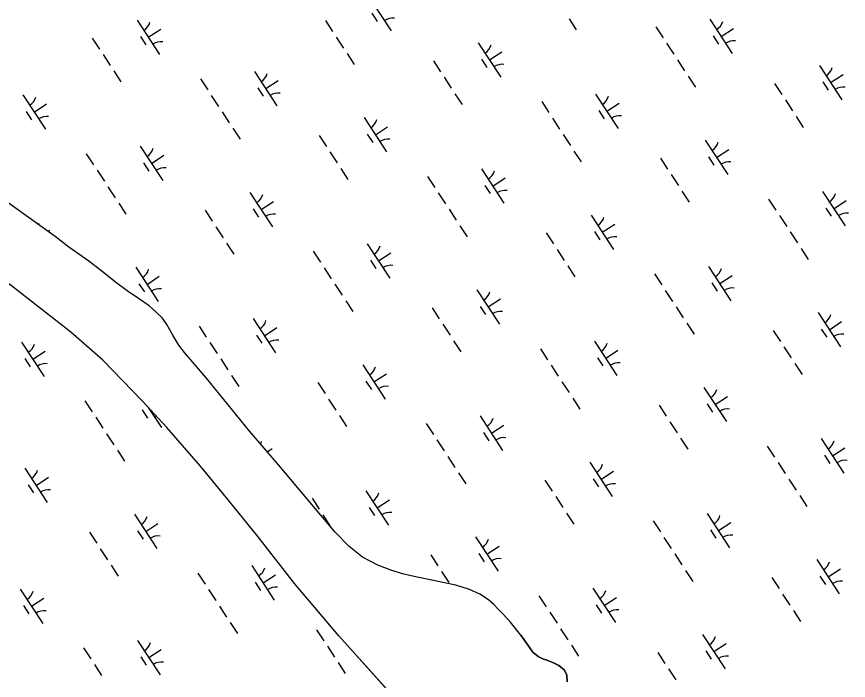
# Model space of a CAD drawing. Extents: x 3945642 to 3966284, y 206476 to 228921.
# Drawn here: x 3955127 to 3956141, y 220756 to 221565 of the extents above; entities that cross this region are included whole.
import ezdxf

# ---------------------------------------------------------------- set-up
doc = ezdxf.new("R2010")
doc.units = 0
doc.layers.add('V-TOPO-SHOR', color=7, linetype='Continuous')
doc.layers.add('V-WETL-SWMP', color=7, linetype='Continuous')

msp = doc.modelspace()

# ---------------------------------------------------------------- linework, layer by layer
at = {"layer": 'V-TOPO-SHOR'}
for points in [[(3955741.7, 220811.5), (3955729.1, 220827.3), (3955726, 220830.7), (3955718.4, 220838.7), (3955714.2, 220843.1), (3955708.7, 220848.8), (3955702.2, 220854.5), (3955691.8, 220861.2), (3955679, 220866.8), (3955662.3, 220872.4), (3955648.8, 220875.2), (3955635.3, 220878), (3955615.2, 220882), (3955599.1, 220885.8), (3955584.5, 220890.2), (3955567.6, 220896.8), (3955548.8, 220906.3), (3955532.6, 220919.5), (3955515.6, 220936.8), (3955485, 220973), (3955446.2, 221018.8), (3955411.6, 221059.7), (3955358.7, 221124.6), (3955331.8, 221155.7), (3955324.7, 221164.7), (3955317.4, 221176.7), (3955310.3, 221189.9), (3955304.8, 221197.4), (3955296.9, 221205.4), (3955288.6, 221212.6), (3955276.8, 221220.6), (3955261.9, 221230.9), (3955247.8, 221241.5), (3955230.9, 221254.7), (3955215.4, 221267), (3955190.9, 221284.3), (3955174.2, 221297), (3955092.2, 221355.5)], [(3955520, 220810.6), (3955465.8, 220874.5), (3955421.6, 220931.2), (3955384.9, 220976.2), (3955351.4, 221017.1), (3955310.3, 221064.4), (3955280.2, 221096.7), (3955232.1, 221146.6), (3955193.4, 221180.7), (3955128.3, 221231.5), (3955063.1, 221281.1)], [(3955520, 220810.6), (3955665.2, 220649), (3955678.6, 220632.5), (3955694.7, 220614.4), (3955701.7, 220606.1), (3955707.2, 220598.5), (3955713.1, 220589.2), (3955719.6, 220579.8), (3955725.9, 220570.1), (3955745.4, 220539.8), (3955802.5, 220434.1), (3955874.7, 220306.6), (3955912.1, 220242.9), (3955959.4, 220160.7), (3955974.8, 220138.3), (3955985.9, 220124.3)], [(3955741.7, 220811.5), (3955750.8, 220798.7), (3955756.5, 220790.6), (3955762.7, 220785.2), (3955768.5, 220782.7), (3955774.8, 220780.6), (3955782.4, 220777.4), (3955788.1, 220774.4), (3955794.8, 220768.6), (3955797.8, 220762.8), (3955798.2, 220754.3)]]:
    msp.add_lwpolyline(points, dxfattribs=at)
at = {"layer": 'V-WETL-SWMP'}
for p, q in [((3955556.2, 221589.4), (3955583.6, 221547.5)), ((3955560.2, 221569.2), (3955566.8, 221559.2)), ((3955274, 221560.8), (3955301.4, 221518.9)), ((3955503.6, 221560.2), (3955512.3, 221546.8)), ((3955800.6, 221562.3), (3955809.3, 221548.9)), ((3955972, 221561.7), (3955999.4, 221519.9)), ((3955287.7, 221539.8), (3955302.8, 221549.7)), ((3955906.2, 221552.6), (3955915, 221539.2)), ((3955985.7, 221540.8), (3956000.8, 221550.7)), ((3955219.3, 221538.9), (3955228.1, 221525.5)), ((3955278, 221540.6), (3955284.5, 221530.6)), ((3955516.7, 221540.1), (3955525.5, 221526.7)), ((3955976, 221541.6), (3955982.6, 221531.6)), ((3955689.8, 221533.1), (3955717.2, 221491.3)), ((3955919.4, 221532.5), (3955928.1, 221519.2)), ((3955232.5, 221518.8), (3955241.2, 221505.5)), ((3955529.9, 221520), (3955538.6, 221506.6)), ((3955703.5, 221512.2), (3955718.6, 221522.1)), ((3955635.1, 221511.3), (3955643.9, 221497.9)), ((3955693.8, 221513), (3955700.3, 221503)), ((3955932.5, 221512.5), (3955941.3, 221499.1)), ((3955245.6, 221498.8), (3955254.4, 221485.4)), ((3955417.1, 221498.2), (3955444.5, 221456.4)), ((3956105.6, 221505.5), (3956133, 221463.7)), ((3955351.3, 221489.1), (3955360.1, 221475.7)), ((3955430.8, 221477.3), (3955445.8, 221487.2)), ((3955648.3, 221491.2), (3955657, 221477.8)), ((3955945.7, 221492.4), (3955954.4, 221479)), ((3956119.3, 221484.6), (3956134.4, 221494.5)), ((3955421, 221478.1), (3955427.6, 221468.1)), ((3956050.9, 221483.7), (3956059.7, 221470.3)), ((3956109.6, 221485.4), (3956116.1, 221475.4)), ((3955134.9, 221469.6), (3955162.3, 221427.8)), ((3955364.4, 221469), (3955373.2, 221455.6)), ((3955661.4, 221471.1), (3955670.2, 221457.8)), ((3955832.9, 221470.6), (3955860.3, 221428.8)), ((3955148.6, 221448.7), (3955163.6, 221458.6)), ((3955767.1, 221461.5), (3955775.9, 221448.1)), ((3955846.6, 221449.7), (3955861.6, 221459.5)), ((3956064.1, 221463.6), (3956072.8, 221450.2)), ((3955138.8, 221449.5), (3955145.4, 221439.4)), ((3955377.6, 221448.9), (3955386.4, 221435.6)), ((3955836.8, 221450.5), (3955843.4, 221440.4)), ((3955550.7, 221442), (3955578.1, 221400.2)), ((3955780.2, 221441.4), (3955789, 221428)), ((3956077.2, 221443.5), (3956086, 221430.1)), ((3955390.7, 221428.9), (3955399.5, 221415.5)), ((3955564.4, 221421.1), (3955579.4, 221430.9)), ((3955496, 221420.1), (3955504.7, 221406.8)), ((3955554.6, 221421.9), (3955561.2, 221411.8)), ((3955793.4, 221421.3), (3955802.2, 221407.9)), ((3955277.9, 221407.1), (3955305.3, 221365.2)), ((3955966.5, 221414.4), (3955993.9, 221372.5)), ((3955212.1, 221397.9), (3955220.9, 221384.6)), ((3955291.6, 221386.1), (3955306.7, 221396)), ((3955509.1, 221400.1), (3955517.9, 221386.7)), ((3955806.5, 221401.2), (3955815.3, 221387.9)), ((3955980.2, 221393.5), (3955995.2, 221403.3)), ((3955281.9, 221386.9), (3955288.5, 221376.9)), ((3955911.8, 221392.5), (3955920.5, 221379.1)), ((3955970.4, 221394.2), (3955977, 221384.2)), ((3955225.3, 221377.9), (3955234.1, 221364.5)), ((3955522.3, 221380), (3955531, 221366.6)), ((3955693.7, 221379.4), (3955721.1, 221337.6)), ((3955627.9, 221370.3), (3955636.7, 221356.9)), ((3955707.4, 221358.5), (3955722.5, 221368.4)), ((3955924.9, 221372.5), (3955933.7, 221359.1)), ((3955238.5, 221357.8), (3955247.2, 221344.4)), ((3955697.7, 221359.3), (3955704.3, 221349.3)), ((3955411.5, 221350.8), (3955438.9, 221309)), ((3955641.1, 221350.2), (3955649.9, 221336.9)), ((3955938.1, 221352.4), (3955946.8, 221339)), ((3956109.5, 221351.8), (3956136.9, 221310)), ((3955251.6, 221337.7), (3955260.4, 221324.3)), ((3955425.2, 221329.9), (3955440.3, 221339.8)), ((3956043.7, 221342.7), (3956052.5, 221329.3)), ((3956123.2, 221330.9), (3956138.3, 221340.8)), ((3955356.8, 221329), (3955365.6, 221315.6)), ((3955415.5, 221330.7), (3955422.1, 221320.7)), ((3955654.2, 221330.2), (3955663, 221316.8)), ((3956113.5, 221331.7), (3956120.1, 221321.7)), ((3955827.3, 221323.2), (3955854.7, 221281.4)), ((3956056.9, 221322.6), (3956065.7, 221309.2)), ((3955165.2, 221303.3), (3955167.6, 221304.9)), ((3955370, 221308.9), (3955378.8, 221295.5)), ((3955667.4, 221310.1), (3955676.2, 221296.7)), ((3955841, 221302.3), (3955856.1, 221312.2)), ((3955772.6, 221301.4), (3955781.4, 221288)), ((3955831.3, 221303.1), (3955837.9, 221293.1)), ((3956070, 221302.6), (3956078.8, 221289.2)), ((3955383.1, 221288.8), (3955391.9, 221275.5)), ((3955554.6, 221288.3), (3955582, 221246.5)), ((3955128.3, 221231.5), (3955063.1, 221281.1)), ((3955488.8, 221279.2), (3955497.6, 221265.8)), ((3955568.3, 221267.4), (3955583.4, 221277.2)), ((3955785.8, 221281.3), (3955794.6, 221267.9)), ((3956083.2, 221282.5), (3956092, 221269.1)), ((3955558.6, 221268.2), (3955565.1, 221258.1)), ((3955272.4, 221259.7), (3955299.8, 221217.9)), ((3955502, 221259.1), (3955510.7, 221245.7)), ((3955798.9, 221261.2), (3955807.7, 221247.8)), ((3955970.4, 221260.7), (3955997.8, 221218.9)), ((3955286.1, 221238.8), (3955301.1, 221248.6)), ((3955904.6, 221251.6), (3955913.4, 221238.2)), ((3955984.1, 221239.8), (3955999.2, 221249.6)), ((3955276.3, 221239.6), (3955282.9, 221229.5)), ((3955515.1, 221239), (3955523.9, 221225.6)), ((3955974.4, 221240.6), (3955980.9, 221230.5)), ((3955193.4, 221180.7), (3955128.3, 221231.5)), ((3955688.2, 221232.1), (3955715.6, 221190.2)), ((3955917.8, 221231.5), (3955926.5, 221218.1)), ((3955528.3, 221218.9), (3955537, 221205.6)), ((3955701.9, 221211.2), (3955716.9, 221221)), ((3955633.5, 221210.2), (3955642.3, 221196.8)), ((3955692.1, 221211.9), (3955698.7, 221201.9)), ((3955930.9, 221211.4), (3955939.7, 221198)), ((3956104, 221204.5), (3956131.4, 221162.6)), ((3955415.5, 221197.1), (3955442.9, 221155.3)), ((3956117.7, 221183.5), (3956132.7, 221193.4)), ((3955349.7, 221188), (3955358.4, 221174.6)), ((3955429.2, 221176.2), (3955444.2, 221186.1)), ((3955646.6, 221190.2), (3955655.4, 221176.8)), ((3955944.1, 221191.3), (3955952.8, 221177.9)), ((3956049.3, 221182.6), (3956058.1, 221169.2)), ((3956107.9, 221184.3), (3956114.5, 221174.3)), ((3955232.1, 221146.6), (3955193.4, 221180.7)), ((3955419.4, 221177), (3955426, 221167)), ((3955133.2, 221168.5), (3955160.6, 221126.7)), ((3955362.8, 221167.9), (3955371.6, 221154.6)), ((3955659.8, 221170.1), (3955668.6, 221156.7)), ((3955831.3, 221169.5), (3955858.7, 221127.7)), ((3956062.4, 221162.5), (3956071.2, 221149.2)), ((3955146.9, 221147.6), (3955162, 221157.5)), ((3955765.5, 221160.4), (3955774.2, 221147)), ((3955845, 221148.6), (3955860, 221158.5)), ((3955137.2, 221148.4), (3955143.8, 221138.4)), ((3955280.2, 221096.7), (3955232.1, 221146.6)), ((3955376, 221147.9), (3955384.7, 221134.5)), ((3955835.2, 221149.4), (3955841.8, 221139.4)), ((3956075.6, 221142.5), (3956084.4, 221129.1)), ((3955549, 221140.9), (3955576.4, 221099.1)), ((3955778.6, 221140.3), (3955787.4, 221126.9)), ((3955389.1, 221127.8), (3955397.9, 221114.4)), ((3955562.7, 221120), (3955577.8, 221129.9)), ((3955494.4, 221119.1), (3955503.1, 221105.7)), ((3955553, 221120.8), (3955559.6, 221110.8)), ((3955791.8, 221120.2), (3955800.5, 221106.9)), ((3955964.8, 221113.3), (3955992.2, 221071.5)), ((3955978.5, 221092.4), (3955993.6, 221102.3)), ((3955210.5, 221096.9), (3955219.3, 221083.5)), ((3955310.3, 221064.4), (3955280.2, 221096.7)), ((3955507.5, 221099), (3955516.3, 221085.6)), ((3955804.9, 221100.2), (3955813.7, 221086.8)), ((3955910.2, 221091.5), (3955918.9, 221078.1)), ((3955968.8, 221093.2), (3955975.4, 221083.1)), ((3955280.3, 221085.9), (3955286.9, 221075.8)), ((3955287.6, 221088.7), (3955303.7, 221064.2)), ((3955290, 221085.1), (3955290.6, 221085.5)), ((3955223.7, 221076.8), (3955232.4, 221063.4)), ((3955520.7, 221078.9), (3955529.4, 221065.5)), ((3955692.1, 221078.4), (3955719.5, 221036.5)), ((3955923.3, 221071.4), (3955932.1, 221058)), ((3955351.4, 221017.1), (3955310.3, 221064.4)), ((3955626.3, 221069.2), (3955635.1, 221055.9)), ((3955705.8, 221057.5), (3955720.9, 221067.3)), ((3955236.8, 221056.7), (3955245.6, 221043.3)), ((3955696.1, 221058.3), (3955702.7, 221048.2)), ((3955936.5, 221051.3), (3955945.2, 221037.9)), ((3956107.9, 221050.8), (3956135.3, 221008.9)), ((3955639.5, 221049.2), (3955648.2, 221035.8)), ((3956042.1, 221041.6), (3956050.9, 221028.2)), ((3955250, 221036.6), (3955258.8, 221023.3)), ((3955432.7, 221034.8), (3955438.7, 221038.7)), ((3956111.9, 221030.6), (3956118.5, 221020.6)), ((3956121.6, 221029.8), (3956136.7, 221039.7)), ((3955652.6, 221029.1), (3955661.4, 221015.7)), ((3955825.7, 221022.1), (3955853.1, 220980.3)), ((3956055.3, 221021.6), (3956064, 221008.2)), ((3955137.2, 221014.8), (3955164.6, 220973)), ((3955384.9, 220976.2), (3955351.4, 221017.1)), ((3955839.4, 221001.2), (3955854.5, 221011.1)), ((3955150.9, 220993.9), (3955165.9, 221003.8)), ((3955665.8, 221009), (3955674.6, 220995.6)), ((3955771, 221000.3), (3955779.8, 220986.9)), ((3955829.7, 221002), (3955836.2, 220992)), ((3956068.4, 221001.5), (3956077.2, 220988.1)), ((3955141.1, 220994.7), (3955147.7, 220984.7)), ((3955553, 220987.2), (3955580.4, 220945.4)), ((3955784.2, 220980.2), (3955792.9, 220966.9)), ((3956081.6, 220981.4), (3956090.3, 220968)), ((3955421.6, 220931.2), (3955384.9, 220976.2)), ((3955487.2, 220978.1), (3955496, 220964.7)), ((3955566.7, 220966.3), (3955581.7, 220976.2)), ((3955556.9, 220967.1), (3955563.5, 220957.1)), ((3955797.3, 220960.2), (3955806.1, 220946.8)), ((3955968.8, 220959.6), (3955996.2, 220917.8)), ((3955270.8, 220958.6), (3955298.2, 220916.8)), ((3955500.3, 220958), (3955509.1, 220944.6)), ((3955903, 220950.5), (3955911.8, 220937.1)), ((3955284.5, 220937.7), (3955299.5, 220947.6)), ((3955972.7, 220939.5), (3955979.3, 220929.4)), ((3955982.5, 220938.7), (3955997.5, 220948.6)), ((3955216.1, 220936.8), (3955224.8, 220923.4)), ((3955274.7, 220938.5), (3955281.3, 220928.5)), ((3955465.8, 220874.5), (3955421.6, 220931.2)), ((3955686.6, 220931), (3955714, 220889.2)), ((3955916.1, 220930.4), (3955924.9, 220917)), ((3955700.3, 220910.1), (3955715.3, 220919.9)), ((3955229.2, 220916.7), (3955238, 220903.3)), ((3955631.9, 220909.2), (3955640.6, 220895.8)), ((3955690.5, 220910.9), (3955697.1, 220900.8)), ((3955929.3, 220910.3), (3955938.1, 220896.9)), ((3956102.4, 220903.4), (3956129.8, 220861.6)), ((3955242.4, 220896.6), (3955251.1, 220883.2)), ((3955413.8, 220896.1), (3955441.2, 220854.2)), ((3955645, 220889.1), (3955653.8, 220875.7)), ((3955942.4, 220890.3), (3955951.2, 220876.9)), ((3956116.1, 220882.5), (3956131.1, 220892.3)), ((3955348, 220886.9), (3955356.8, 220873.6)), ((3955427.5, 220875.2), (3955442.6, 220885)), ((3956047.7, 220881.5), (3956056.4, 220868.2)), ((3956106.3, 220883.3), (3956112.9, 220873.2)), ((3955417.8, 220875.9), (3955424.4, 220865.9)), ((3955520, 220810.6), (3955465.8, 220874.5)), ((3955829.6, 220868.5), (3955857, 220826.6)), ((3955131.6, 220867.5), (3955159, 220825.6)), ((3955361.2, 220866.9), (3955370, 220853.5)), ((3955763.8, 220859.3), (3955772.6, 220845.9)), ((3956060.8, 220861.5), (3956069.6, 220848.1)), ((3955145.3, 220846.5), (3955160.4, 220856.4)), ((3955833.6, 220848.3), (3955840.2, 220838.3)), ((3955843.3, 220847.5), (3955858.4, 220857.4)), ((3955135.6, 220847.3), (3955142.2, 220837.3)), ((3955374.4, 220846.8), (3955383.1, 220833.4)), ((3955777, 220839.3), (3955785.8, 220825.9)), ((3956074, 220841.4), (3956082.7, 220828)), ((3955387.5, 220826.7), (3955396.3, 220813.3)), ((3955492.7, 220818), (3955501.5, 220804.6)), ((3955790.2, 220819.2), (3955798.9, 220805.8)), ((3955665.2, 220649), (3955520, 220810.6)), ((3955963.2, 220812.2), (3955990.6, 220770.4)), ((3955274.7, 220804.9), (3955302.1, 220763.1)), ((3955505.9, 220797.9), (3955514.7, 220784.5)), ((3955803.3, 220799.1), (3955812.1, 220785.7)), ((3955976.9, 220791.3), (3955992, 220801.2)), ((3955208.9, 220795.8), (3955217.7, 220782.4)), ((3955288.4, 220784), (3955303.5, 220793.9)), ((3955908.5, 220790.4), (3955917.3, 220777)), ((3955967.2, 220792.1), (3955973.8, 220782.1)), ((3955278.7, 220784.8), (3955285.2, 220774.8)), ((3955519, 220777.9), (3955527.8, 220764.5)), ((3955222.1, 220775.7), (3955230.8, 220762.3)), ((3955921.7, 220770.3), (3955930.5, 220756.9))]:
    msp.add_line(p, q, dxfattribs=at)
msp.add_lwpolyline([(3955798.2, 220754.3), (3955797.8, 220762.8), (3955794.8, 220768.6), (3955788.1, 220774.4), (3955782.4, 220777.4), (3955774.8, 220780.6), (3955768.5, 220782.7), (3955762.7, 220785.2), (3955756.5, 220790.6), (3955750.8, 220798.7), (3955741.7, 220811.5), (3955729.1, 220827.3), (3955726, 220830.7), (3955718.4, 220838.7), (3955714.2, 220843.1), (3955708.7, 220848.8), (3955702.2, 220854.5), (3955691.8, 220861.2), (3955679, 220866.8), (3955662.3, 220872.4), (3955648.8, 220875.2), (3955635.3, 220878), (3955615.2, 220882), (3955599.1, 220885.8), (3955584.5, 220890.2), (3955567.6, 220896.8), (3955548.8, 220906.3), (3955532.6, 220919.5), (3955515.6, 220936.8), (3955485, 220973), (3955446.2, 221018.8), (3955411.6, 221059.7), (3955358.7, 221124.6), (3955331.8, 221155.7), (3955324.7, 221164.7), (3955317.4, 221176.7), (3955310.3, 221189.9), (3955304.8, 221197.4), (3955296.9, 221205.4), (3955288.6, 221212.6), (3955276.8, 221220.6), (3955261.9, 221230.9), (3955247.8, 221241.5), (3955230.9, 221254.7), (3955215.4, 221267.1), (3955190.9, 221284.3), (3955174.2, 221297), (3955092.2, 221355.5)], dxfattribs=at)
for centre, start, end in [((3955272.8, 221563.1), 302.4575, 344.0011), ((3955585.3, 221545.5), 82.4574, 124.0011), ((3955970.8, 221564.1), 302.4575, 344.0011), ((3955303, 221516.9), 82.4574, 124.0011), ((3955688.6, 221535.5), 302.4575, 344.0011), ((3956001.1, 221517.9), 82.4574, 124.0011), ((3955718.8, 221489.3), 82.4574, 124.0011), ((3956104.4, 221507.8), 302.4575, 344.0011), ((3955415.8, 221500.5), 302.4575, 344.0011), ((3956134.6, 221461.6), 82.4574, 124.0011), ((3955133.6, 221471.9), 302.4575, 344.0011), ((3955446.1, 221454.3), 82.4574, 124.0011), ((3955831.6, 221472.9), 302.4575, 344.0011), ((3955163.9, 221425.7), 82.4574, 124.0011), ((3955549.4, 221444.3), 302.4575, 344.0011), ((3955861.9, 221426.7), 82.4574, 124.0011), ((3955579.7, 221398.1), 82.4574, 124.0011), ((3955965.2, 221416.7), 302.4575, 344.0011), ((3955276.7, 221409.4), 302.4575, 344.0011), ((3955995.5, 221370.5), 82.4574, 124.0011), ((3955307, 221363.2), 82.4574, 124.0011), ((3955692.5, 221381.8), 302.4575, 344.0011), ((3955410.3, 221353.2), 302.4575, 344.0011), ((3955722.8, 221335.6), 82.4574, 124.0011), ((3956108.3, 221354.2), 302.4575, 344.0011), ((3955440.6, 221306.9), 82.4574, 124.0011), ((3956138.6, 221307.9), 82.4574, 124.0011), ((3955826.1, 221325.5), 302.4575, 344.0011), ((3955137.6, 221318.2), 337.5064, 344.0011), ((3955856.4, 221279.3), 82.4574, 124.0011), ((3955553.4, 221290.6), 302.4575, 344.0011), ((3955271.2, 221262), 302.4575, 344.0011), ((3955583.6, 221244.4), 82.4574, 124.0011), ((3955969.2, 221263), 302.4575, 344.0011), ((3955301.4, 221215.8), 82.4574, 124.0011), ((3955999.4, 221216.8), 82.4574, 124.0011), ((3955686.9, 221234.4), 302.4575, 344.0011), ((3955717.2, 221188.2), 82.4574, 124.0011), ((3955414.2, 221199.5), 302.4575, 344.0011), ((3956102.7, 221206.8), 302.4575, 344.0011), ((3956133, 221160.6), 82.4574, 124.0011), ((3955132, 221170.9), 302.4575, 344.0011), ((3955444.5, 221153.3), 82.4574, 124.0011), ((3955830, 221171.8), 302.4575, 344.0011), ((3955162.3, 221124.6), 82.4574, 124.0011), ((3955860.3, 221125.6), 82.4574, 124.0011), ((3955547.8, 221143.2), 302.4575, 344.0011), ((3955578.1, 221097), 82.4574, 124.0011), ((3955963.6, 221115.6), 302.4575, 344.0011), ((3955993.9, 221069.4), 82.4574, 124.0011), ((3955305.4, 221062.1), 115.8991, 124.0011), ((3955690.9, 221080.7), 302.4575, 344.0011), ((3955721.2, 221034.5), 82.4574, 124.0011), ((3955408.7, 221052.1), 334.2679, 344.0011), ((3956106.7, 221053.1), 302.4575, 344.0011), ((3956137, 221006.9), 82.4574, 124.0011), ((3955135.9, 221017.2), 302.4575, 344.0011), ((3955824.5, 221024.5), 302.4575, 344.0011), ((3955854.7, 220978.3), 82.4574, 124.0011), ((3955166.2, 220971), 82.4574, 124.0011), ((3955551.7, 220989.5), 302.4575, 344.0011), ((3955582, 220943.3), 82.4574, 124.0011), ((3955269.5, 220960.9), 302.4575, 344.0011), ((3955967.5, 220961.9), 302.4575, 344.0011), ((3955299.8, 220914.7), 82.4574, 124.0011), ((3955997.8, 220915.7), 82.4574, 124.0011), ((3955685.3, 220933.3), 302.4575, 344.0011), ((3955715.6, 220887.1), 82.4574, 124.0011), ((3956101.1, 220905.7), 302.4575, 344.0011), ((3955412.6, 220898.4), 302.4575, 344.0011), ((3955442.9, 220852.2), 82.4574, 124.0011), ((3956131.4, 220859.5), 82.4574, 124.0011), ((3955130.4, 220869.8), 302.4575, 344.0011), ((3955828.4, 220870.8), 302.4575, 344.0011), ((3955160.7, 220823.6), 82.4574, 124.0011), ((3955858.7, 220824.6), 82.4574, 124.0011), ((3955962, 220814.6), 302.4575, 344.0011), ((3955273.5, 220807.2), 302.4575, 344.0011), ((3955303.7, 220761), 82.4574, 124.0011), ((3955992.3, 220768.3), 82.4574, 124.0011)]:
    msp.add_arc(centre, 17.6, start, end, dxfattribs=at)

doc.saveas('drawing.dxf')
